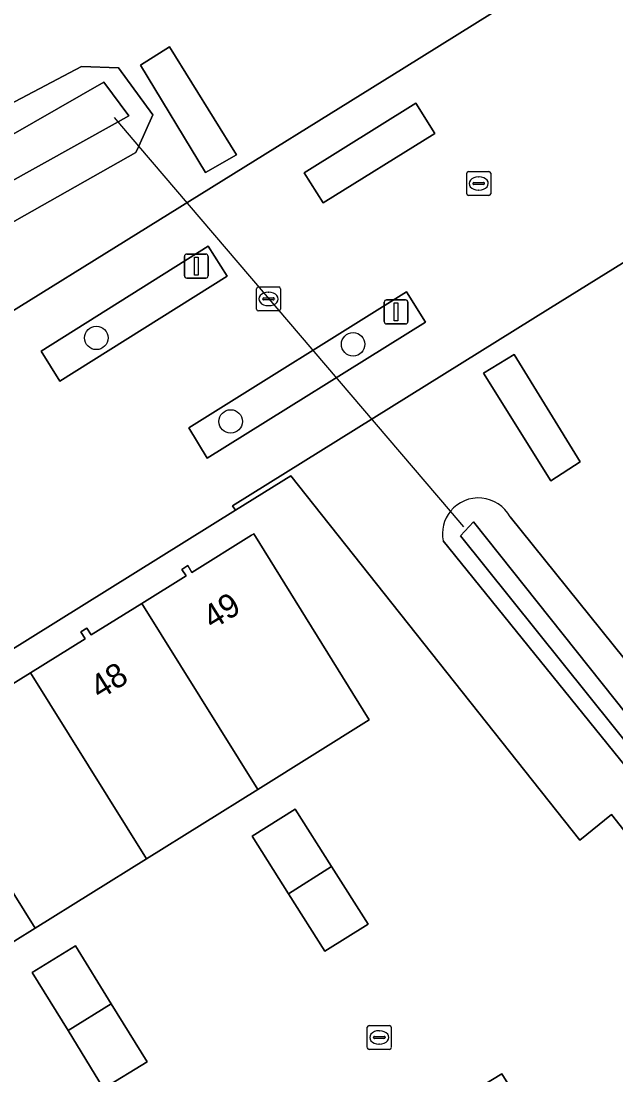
# Model space of a CAD drawing. Extents: x 159279 to 160377, y 384531 to 385888.
# Drawn here: x 159565.22 to 159590.06, y 385429.79 to 385473.79 of the extents above; entities that cross this region are included whole.
import ezdxf

# ---------------------------------------------------------------- set-up
doc = ezdxf.new("R2010")
doc.units = 0
for name, color, linetype in [('IMGEO_Boom', 7, 'Continuous'), ('IMGEO_Duiker', 7, 'Continuous'), ('IMGEO_Erf', 7, 'Continuous'), ('IMGEO_Groenvoorziening', 7, 'Continuous'), ('IMGEO_Kolk', 7, 'Continuous'), ('IMGEO_Lichtmast', 7, 'Continuous'), ('IMGEO_Oever', 7, 'Continuous'), ('IMGEO_Pand', 7, 'Continuous'), ('IMGEO_Pand_nummerreeks', 7, 'Continuous'), ('IMGEO_Rioolput', 7, 'Continuous'), ('IMGEO_Voetgangersgebied_open', 7, 'Continuous'), ('IMGEO_Voetpad_op_trap', 7, 'Continuous'), ('IMGEO_Waterloop', 7, 'Continuous')]:
    doc.layers.add(name, color=color, linetype=linetype)

msp = doc.modelspace()

# ---------------------------------------------------------------- linework, layer by layer
at = {"layer": 'IMGEO_Boom'}
for centre in [(159568.363, 385460.566), (159579.085, 385460.299), (159573.973, 385457.078)]:
    msp.add_circle(centre, 0.489, dxfattribs=at)
at = {"layer": 'IMGEO_Duiker'}
msp.add_lwpolyline([(159583.704, 385452.682), (159583.151, 385453.33), (159570.137, 385468.573), (159569.272, 385469.587), (159569.122, 385469.762)], dxfattribs=at)
at = {"layer": 'IMGEO_Erf'}
for points in [[(159574.173, 385453.369), (159546.415, 385436.07), (159544.876, 385435.092), (159557.187, 385415.316), (159568.379, 385397.437), (159570.594, 385398.781), (159575.087, 385401.511), (159575.896, 385402.028), (159580.303, 385404.776), (159581.123, 385405.292), (159585.671, 385408.125), (159586.501, 385408.642), (159590.988, 385411.431), (159591.794, 385411.934), (159594.212, 385413.445), (159595.036, 385413.938), (159598.654, 385416.205), (159601.163, 385417.778), (159604.622, 385419.876), (159591.658, 385435.532), (159593.045, 385436.63), (159589.871, 385440.661), (159588.553, 385439.59), (159576.484, 385454.809)], [(159576.659, 385440.897), (159578.183, 385438.493), (159579.707, 385436.088), (159577.904, 385434.957), (159576.389, 385437.355), (159574.867, 385439.765)], [(159567.181, 385431.643), (159565.684, 385434.073), (159567.489, 385435.185), (159568.99, 385432.764), (159570.49, 385430.343), (159568.668, 385429.23)], [(159584.993, 385426.272), (159583.489, 385428.74), (159585.293, 385429.847), (159586.806, 385427.404)]]:
    msp.add_lwpolyline(points, close=True, dxfattribs=at)
msp.add_lwpolyline([(159563.202, 385445.088), (159565.616, 385446.585), (159567.899, 385448.001), (159567.72, 385448.29), (159567.973, 385448.447), (159568.149, 385448.166), (159570.27, 385449.483), (159572.112, 385450.627), (159571.936, 385450.903), (159572.188, 385451.06), (159572.358, 385450.776), (159574.848, 385452.326), (159574.933, 385452.379), (159579.762, 385444.618), (159575.109, 385441.718), (159570.456, 385438.819), (159565.803, 385435.919), (159563.256, 385434.332)], dxfattribs=at)
at = {"layer": 'IMGEO_Groenvoorziening'}
for points in [[(159513.427, 385510.342), (159518.733, 385513.643), (159519.463, 385512.8), (159519.618, 385512.913), (159522.032, 385514.771), (159523.188, 385515.649), (159525.098, 385517.101), (159525.988, 385515.969), (159524.141, 385514.533), (159522.934, 385513.595), (159520.541, 385511.727), (159520.424, 385511.633), (159528.177, 385501.973), (159529.632, 385500.505), (159544.867, 385481.963), (159546.15, 385482.961), (159549.214, 385479.172), (159547.892, 385478.138), (159551.46, 385473.888), (159559.109, 385464.339), (159562.476, 385460.205), (159581.215, 385471.84), (159610.606, 385490.161)], [(159562.664, 385470.293), (159563.962, 385469.911), (159567.738, 385471.894), (159569.292, 385471.837), (159570.72, 385469.874), (159570.137, 385468.573), (159570.016, 385468.303), (159562.824, 385464.238), (159524.304, 385512.295)], [(159627.11, 385423.308), (159620.823, 385433.354), (159617.515, 385436.985), (159616.966, 385439.749), (159646.364, 385458.965), (159645.697, 385460.037), (159615.981, 385440.233), (159607.363, 385452.29), (159603.411, 385449.663), (159600.038, 385455.044), (159594.745, 385462.729), (159596.581, 385463.769), (159594.656, 385466.373), (159587.327, 385461.817), (159574.054, 385453.552), (159574.173, 385453.369), (159576.484, 385454.809), (159588.553, 385439.59), (159589.871, 385440.661), (159593.045, 385436.63), (159591.658, 385435.532), (159604.622, 385419.876)], [(159585.639, 385453.093), (159606.634, 385427.011)], [(159606.634, 385427.011), (159607.933, 385426.779), (159608.513, 385425.866), (159608.972, 385425.144), (159608.798, 385424.451), (159606.462, 385422.901), (159582.842, 385452.091)]]:
    msp.add_lwpolyline(points, dxfattribs=at)
for points in [[(159571.417, 385472.725), (159574.222, 385468.209), (159572.917, 385467.47), (159570.205, 385471.958)], [(159581.705, 385470.372), (159577.035, 385467.459), (159577.839, 385466.202), (159582.495, 385469.104)], [(159573.033, 385464.39), (159566.056, 385460.01), (159566.842, 385458.754), (159573.828, 385463.138)], [(159582.111, 385461.223), (159581.313, 385462.489), (159572.225, 385456.807), (159572.992, 385455.552)], [(159588.563, 385455.389), (159587.34, 385454.603), (159584.532, 385459.095), (159585.808, 385459.872)]]:
    msp.add_lwpolyline(points, close=True, dxfattribs=at)
for centre, radius, start, end in [((159584.316, 385452.382), 1.502, 28.257, 140.8602), ((159584.313, 385452.382), 1.499, 140.7936, 191.1992)]:
    msp.add_arc(centre, radius, start, end, dxfattribs=at)
at = {"layer": 'IMGEO_Kolk'}
for p, q in [((159583.828, 385466.587), (159583.828, 385467.439)), ((159583.903, 385467.513), (159584.755, 385467.513)), ((159584.316, 385467.293), (159584.341, 385467.293)), ((159584.829, 385467.439), (159584.829, 385466.587)), ((159584.087, 385467.007), (159584.087, 385467.019)), ((159584.525, 385466.97), (159584.127, 385466.97)), ((159584.13, 385467.056), (159584.528, 385467.056)), ((159584.571, 385467.019), (159584.571, 385467.007)), ((159584.755, 385466.513), (159583.903, 385466.513)), ((159584.339, 385466.733), (159584.314, 385466.733)), ((159579.678, 385430.933), (159579.678, 385431.785)), ((159579.753, 385431.859), (159580.605, 385431.859)), ((159580.166, 385431.639), (159580.191, 385431.639)), ((159580.679, 385431.785), (159580.679, 385430.933)), ((159579.937, 385431.353), (159579.937, 385431.365)), ((159580.375, 385431.316), (159579.977, 385431.316)), ((159579.98, 385431.402), (159580.378, 385431.402)), ((159580.421, 385431.365), (159580.421, 385431.353)), ((159580.605, 385430.859), (159579.753, 385430.859)), ((159580.189, 385431.079), (159580.164, 385431.079))]:
    msp.add_line(p, q, dxfattribs=at)
for points in [[(159583.828, 385466.587), (159583.828, 385467.439)], [(159583.903, 385467.513), (159584.755, 385467.513)], [(159584.829, 385467.439), (159584.829, 385466.587)], [(159584.755, 385466.513), (159583.903, 385466.513)], [(159579.678, 385430.933), (159579.678, 385431.785)], [(159579.753, 385431.859), (159580.605, 385431.859)], [(159580.679, 385431.785), (159580.679, 385430.933)], [(159580.605, 385430.859), (159579.753, 385430.859)]]:
    msp.add_lwpolyline(points, dxfattribs=at)
for centre, radius, start, end in [((159583.905, 385467.437), 0.0765, 91.552, 178.448), ((159583.905, 385467.437), 0.0765, 91.552, 178.448), ((159584.753, 385467.437), 0.0765, 1.552, 88.448), ((159584.753, 385467.437), 0.0765, 1.552, 88.448), ((159584.127, 385467.016), 0.0403, 85.8775, 175.7526), ((159584.124, 385467.006), 0.0366, 178.938, 274.7102), ((159584.528, 385467.013), 0.043, 264.8664, 352.4533), ((159584.532, 385467.018), 0.0386, 1.7309, 96.639), ((159583.905, 385466.589), 0.0765, 181.552, 268.448), ((159583.905, 385466.589), 0.0765, 181.552, 268.448), ((159584.753, 385466.589), 0.0765, 271.552, 358.448), ((159584.753, 385466.589), 0.0765, 271.552, 358.448), ((159579.755, 385431.783), 0.0765, 91.552, 178.448), ((159579.755, 385431.783), 0.0765, 91.552, 178.448), ((159580.603, 385431.783), 0.0765, 1.552, 88.448), ((159580.603, 385431.783), 0.0765, 1.552, 88.448), ((159579.977, 385431.362), 0.0403, 85.8775, 175.7526), ((159579.974, 385431.352), 0.0366, 178.938, 274.7102), ((159580.378, 385431.359), 0.043, 264.8664, 352.4533), ((159580.382, 385431.364), 0.0386, 1.7309, 96.639), ((159579.755, 385430.935), 0.0765, 181.552, 268.448), ((159579.755, 385430.935), 0.0765, 181.552, 268.448), ((159580.603, 385430.935), 0.0765, 271.552, 358.448), ((159580.603, 385430.935), 0.0765, 271.552, 358.448)]:
    msp.add_arc(centre, radius, start, end, dxfattribs=at)
for centre, major_axis, ratio, start_param, end_param in [((159584.315, 385467.013), (-0.387, 0.002), 0.722429, 4.712389, 7.853982), ((159584.34, 385467.013), (-0.39, 0.002), 0.717154, 1.570796, 4.712389), ((159580.165, 385431.359), (-0.387, 0.002), 0.722429, 4.712389, 7.853982), ((159580.19, 385431.359), (-0.39, 0.002), 0.717154, 1.570796, 4.712389)]:
    msp.add_ellipse(centre, major_axis=major_axis, ratio=ratio, start_param=start_param, end_param=end_param, dxfattribs=at)
at = {"layer": 'IMGEO_Lichtmast'}
for p, q in [((159572.044, 385463.164), (159572.044, 385463.964)), ((159572.044, 385463.964), (159572.044, 385463.164)), ((159572.144, 385464.064), (159572.934, 385464.064)), ((159572.934, 385464.064), (159572.144, 385464.064)), ((159573.034, 385463.964), (159573.034, 385463.164)), ((159573.034, 385463.164), (159573.034, 385463.964)), ((159572.934, 385463.064), (159572.144, 385463.064)), ((159572.144, 385463.064), (159572.934, 385463.064)), ((159580.384, 385461.252), (159580.384, 385462.052)), ((159580.384, 385462.052), (159580.384, 385461.252)), ((159580.484, 385462.152), (159581.274, 385462.152)), ((159581.274, 385462.152), (159580.484, 385462.152)), ((159581.374, 385462.052), (159581.374, 385461.252)), ((159581.374, 385461.252), (159581.374, 385462.052)), ((159581.274, 385461.152), (159580.484, 385461.152)), ((159580.484, 385461.152), (159581.274, 385461.152))]:
    msp.add_line(p, q, dxfattribs=at)
for points in [[(159572.464, 385463.939), (159572.614, 385463.939), (159572.614, 385463.189), (159572.464, 385463.189), (159572.464, 385463.939)], [(159580.804, 385462.027), (159580.954, 385462.027), (159580.954, 385461.277), (159580.804, 385461.277), (159580.804, 385462.027)]]:
    msp.add_lwpolyline(points, dxfattribs=at)
for centre, start, end in [((159572.144, 385463.964), 90, 180), ((159572.144, 385463.964), 90, 180), ((159572.934, 385463.964), 0, 90), ((159572.934, 385463.964), 360, 90), ((159572.144, 385463.164), 180, 270), ((159572.144, 385463.164), 180, 270), ((159572.934, 385463.164), 270, 0), ((159572.934, 385463.164), 270, 0), ((159580.484, 385462.052), 90, 180), ((159580.484, 385462.052), 90, 180), ((159581.274, 385462.052), 0, 90), ((159581.274, 385462.052), 360, 90), ((159580.484, 385461.252), 180, 270), ((159580.484, 385461.252), 180, 270), ((159581.274, 385461.252), 270, 0), ((159581.274, 385461.252), 270, 0)]:
    msp.add_arc(centre, 0.1, start, end, dxfattribs=at)
at = {"layer": 'IMGEO_Oever'}
for points in [[(159524.304, 385512.295), (159562.824, 385464.238), (159570.016, 385468.303), (159570.137, 385468.573), (159570.72, 385469.874), (159569.292, 385471.837), (159567.738, 385471.894), (159563.962, 385469.911), (159562.664, 385470.293), (159527.018, 385513.495)], [(159582.842, 385452.091), (159606.462, 385422.901), (159608.798, 385424.451), (159608.972, 385425.144), (159608.513, 385425.866), (159607.933, 385426.779), (159606.634, 385427.011), (159585.639, 385453.093)]]:
    msp.add_lwpolyline(points, dxfattribs=at)
for points in [[(159525.536, 385511.958), (159524.585, 385513), (159525.378, 385513.703), (159529.524, 385508.808), (159545.929, 385487.69), (159561.971, 385468.521), (159562.47, 385468.295), (159563.104, 385468.204), (159563.829, 385468.476), (159568.678, 385471.24), (159569.72, 385469.836), (159569.272, 385469.587), (159564.328, 385466.845), (159563.489, 385466.663), (159562.628, 385466.686), (159562.062, 385467.139), (159560.725, 385468.363), (159557.122, 385472.872), (159531.903, 385503.959)], [(159583.565, 385452.298), (159584.109, 385452.887), (159604.456, 385427.328), (159605.453, 385426.127), (159607.356, 385426.263), (159608.217, 385425.039), (159606.359, 385423.929), (159602.689, 385428.461)]]:
    msp.add_lwpolyline(points, close=True, dxfattribs=at)
for centre, radius, start, end in [((159584.316, 385452.382), 1.502, 28.257, 140.8602), ((159584.313, 385452.382), 1.499, 140.7936, 191.1992)]:
    msp.add_arc(centre, radius, start, end, dxfattribs=at)
at = {"layer": 'IMGEO_Pand'}
for points in [[(159574.933, 385452.379), (159574.848, 385452.326), (159572.358, 385450.776), (159572.188, 385451.06), (159571.936, 385450.903), (159572.112, 385450.627), (159570.27, 385449.483), (159575.109, 385441.718), (159579.762, 385444.618)], [(159570.27, 385449.483), (159568.149, 385448.166), (159567.973, 385448.447), (159567.72, 385448.29), (159567.899, 385448.001), (159565.616, 385446.585), (159570.456, 385438.819), (159575.109, 385441.718)], [(159565.616, 385446.585), (159563.202, 385445.088), (159563.022, 385445.377), (159562.763, 385445.216), (159562.941, 385444.924), (159560.957, 385443.696), (159565.803, 385435.919), (159570.456, 385438.819)], [(159560.957, 385443.696), (159558.974, 385442.469), (159558.795, 385442.756), (159558.534, 385442.594), (159558.713, 385442.305), (159556.318, 385440.82), (159561.146, 385433.025), (159563.256, 385434.332), (159565.803, 385435.919)], [(159576.659, 385440.897), (159574.867, 385439.765), (159576.389, 385437.355), (159578.183, 385438.493)], [(159578.183, 385438.493), (159576.389, 385437.355), (159577.904, 385434.957), (159579.707, 385436.088)], [(159567.489, 385435.185), (159565.684, 385434.073), (159567.181, 385431.643), (159568.99, 385432.764)], [(159568.99, 385432.764), (159567.181, 385431.643), (159568.668, 385429.23), (159570.49, 385430.343)], [(159584.993, 385426.272), (159586.806, 385427.404), (159585.293, 385429.847), (159583.489, 385428.74)]]:
    msp.add_lwpolyline(points, close=True, dxfattribs=at)
at = {"layer": 'IMGEO_Rioolput'}
for p, q in [((159575.053, 385461.766), (159575.053, 385462.618)), ((159575.128, 385462.692), (159575.98, 385462.692)), ((159575.541, 385462.472), (159575.566, 385462.472)), ((159576.054, 385462.618), (159576.054, 385461.766)), ((159575.312, 385462.186), (159575.312, 385462.198)), ((159575.75, 385462.149), (159575.352, 385462.149)), ((159575.355, 385462.235), (159575.753, 385462.235)), ((159575.796, 385462.198), (159575.796, 385462.186)), ((159575.98, 385461.692), (159575.128, 385461.692)), ((159575.564, 385461.912), (159575.539, 385461.912))]:
    msp.add_line(p, q, dxfattribs=at)
for points in [[(159575.053, 385461.766), (159575.053, 385462.618)], [(159575.128, 385462.692), (159575.98, 385462.692)], [(159576.054, 385462.618), (159576.054, 385461.766)], [(159575.98, 385461.692), (159575.128, 385461.692)]]:
    msp.add_lwpolyline(points, dxfattribs=at)
for centre, radius, start, end in [((159575.13, 385462.616), 0.0765, 91.552, 178.448), ((159575.13, 385462.616), 0.0765, 91.552, 178.448), ((159575.978, 385462.616), 0.0765, 1.552, 88.448), ((159575.978, 385462.616), 0.0765, 1.552, 88.448), ((159575.352, 385462.195), 0.0403, 85.8775, 175.7526), ((159575.349, 385462.185), 0.0366, 178.938, 274.7102), ((159575.753, 385462.192), 0.043, 264.8664, 352.4533), ((159575.757, 385462.197), 0.0386, 1.7309, 96.639), ((159575.13, 385461.768), 0.0765, 181.552, 268.448), ((159575.13, 385461.768), 0.0765, 181.552, 268.448), ((159575.978, 385461.768), 0.0765, 271.552, 358.448), ((159575.978, 385461.768), 0.0765, 271.552, 358.448)]:
    msp.add_arc(centre, radius, start, end, dxfattribs=at)
for centre, major_axis, ratio, start_param, end_param in [((159575.54, 385462.192), (-0.387, 0.002), 0.722429, 4.712389, 7.853982), ((159575.565, 385462.192), (-0.39, 0.002), 0.717154, 1.570796, 4.712389)]:
    msp.add_ellipse(centre, major_axis=major_axis, ratio=ratio, start_param=start_param, end_param=end_param, dxfattribs=at)
at = {"layer": 'IMGEO_Voetgangersgebied_open'}
for points in [[(159610.606, 385490.161), (159581.215, 385471.84), (159562.476, 385460.205), (159559.109, 385464.339), (159555.014, 385461.895), (159557.513, 385457.895), (159558.052, 385458.249), (159558.222, 385457.99), (159556.701, 385456.991), (159556.884, 385456.695), (159556.625, 385456.528), (159556.521, 385456.688), (159554.727, 385455.568), (159517.909, 385432.576), (159516.428, 385431.657), (159514.838, 385430.685), (159515.214, 385430.074), (159498.421, 385419.623)], [(159526.318, 385424.326), (159542.951, 385434.717), (159543.283, 385434.136), (159544.876, 385435.092), (159546.415, 385436.07), (159574.173, 385453.369), (159574.054, 385453.552), (159587.327, 385461.817), (159594.656, 385466.373)]]:
    msp.add_lwpolyline(points, dxfattribs=at)
for points in [[(159582.495, 385469.104), (159577.839, 385466.202), (159577.035, 385467.459), (159581.705, 385470.372)], [(159573.828, 385463.138), (159566.842, 385458.754), (159566.056, 385460.01), (159573.033, 385464.39)], [(159582.111, 385461.223), (159572.992, 385455.552), (159572.225, 385456.807), (159581.313, 385462.489)]]:
    msp.add_lwpolyline(points, close=True, dxfattribs=at)
at = {"layer": 'IMGEO_Voetpad_op_trap'}
for points in [[(159570.205, 385471.958), (159572.917, 385467.47), (159574.222, 385468.209), (159571.417, 385472.725)], [(159585.808, 385459.872), (159584.532, 385459.095), (159587.34, 385454.603), (159588.563, 385455.389)]]:
    msp.add_lwpolyline(points, close=True, dxfattribs=at)
at = {"layer": 'IMGEO_Waterloop'}
for points in [[(159525.536, 385511.958), (159531.903, 385503.959), (159557.122, 385472.872), (159560.725, 385468.363), (159562.062, 385467.139), (159562.628, 385466.686), (159563.489, 385466.663), (159564.328, 385466.845), (159569.272, 385469.587), (159569.72, 385469.836), (159568.678, 385471.24), (159563.829, 385468.476), (159563.104, 385468.204), (159562.47, 385468.295), (159561.971, 385468.521), (159545.929, 385487.69), (159529.524, 385508.808), (159525.378, 385513.703), (159524.585, 385513)], [(159583.565, 385452.298), (159602.689, 385428.461), (159606.359, 385423.929), (159608.217, 385425.039), (159607.356, 385426.263), (159605.453, 385426.127), (159604.456, 385427.328), (159584.109, 385452.887)]]:
    msp.add_lwpolyline(points, close=True, dxfattribs=at)

# ---------------------------------------------------------------- texts
at = {"layer": 'IMGEO_Pand_nummerreeks'}
for s, rotation, p in [('49', 31.9023, (159573.213, 385448.363)), ('48', 31.8393, (159568.51, 385445.448))]:
    msp.add_text(s, height=1, rotation=rotation, dxfattribs=at).set_placement(p)

doc.saveas('drawing.dxf')
